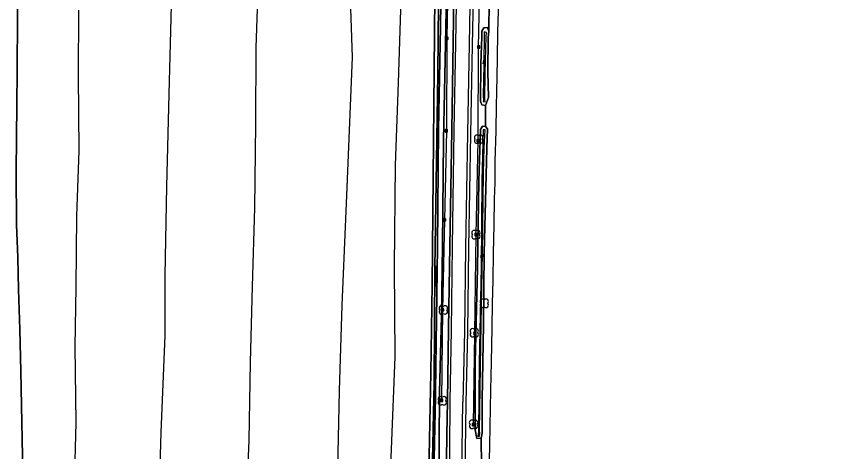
# Model space of a CAD drawing. Extents: x 154825 to 158680, y 370717 to 378075.
# Drawn here: x 157174.6 to 157373, y 373041.7 to 373148 of the extents above; entities that cross this region are included whole.
import ezdxf

# ---------------------------------------------------------------- set-up
doc = ezdxf.new("R2010")
doc.units = 0
for name, color, linetype in [('boom', 7, 'Continuous'), ('cultuurscheiding', 7, 'Continuous'), ('greppel - midden sloot', 7, 'Continuous'), ('hoogteverschillijn', 7, 'Continuous'), ('insteek sloot', 7, 'Continuous'), ('kant gesloten verharding', 7, 'Continuous'), ('kant onverhard', 7, 'Continuous'), ('maaiveldlijn algemeen - gesloten verharding', 7, 'Continuous'), ('maaiveldlijn algemeen - onverhard', 7, 'Continuous'), ('Sloot bodem', 7, 'Continuous'), ('stroomrichting  watergangen', 7, 'Continuous'), ('vlak_Grasland', 7, 'Continuous'), ('vlak_Grazige_vegetatie', 7, 'Continuous')]:
    doc.layers.add(name, color=color, linetype=linetype)

msp = doc.modelspace()

# ---------------------------------------------------------------- linework, layer by layer
at = {"layer": 'boom'}
for points in [[(157281.95, 373264.46), (157281.48, 373241.84), (157281.28, 373230.7), (157281.04, 373209.49), (157280.57, 373187.42), (157280.15, 373164.95), (157279.74, 373142.65), (157279.62, 373120.07), (157279.17, 373098.32), (157278.69, 373076.35), (157278.47, 373054.24)], [(157286.26, 373048.3), (157286.6, 373070.61), (157286.88, 373094.72), (157287.39, 373117.66), (157287.51, 373140.53), (157287.95, 373163.95), (157288.43, 373187.01), (157288.94, 373209.46), (157289.33, 373232.44), (157289.29, 373242.82), (157289.65, 373261.5)]]:
    msp.add_lwpolyline(points, dxfattribs=at)
for centre in [(157279.74, 373142.65), (157287.51, 373140.53), (157279.62, 373120.07), (157287.39, 373117.66), (157279.17, 373098.32), (157286.88, 373094.72), (157278.69, 373076.35), (157286.6, 373070.61), (157278.47, 373054.24), (157286.26, 373048.3)]:
    msp.add_circle(centre, 0.006, dxfattribs=at)
for centre, radius, start, end in [((157279.58, 373142.8), 0.158, 357.075, 272.925), ((157279.58, 373142.49), 0.158, 87.075, 2.925), ((157279.9, 373142.8), 0.158, 267.075, 182.925), ((157279.9, 373142.49), 0.158, 177.075, 92.925), ((157287.35, 373140.69), 0.158, 357.075, 272.925), ((157287.35, 373140.37), 0.158, 87.075, 2.925), ((157287.67, 373140.69), 0.158, 267.075, 182.925), ((157287.67, 373140.37), 0.158, 177.075, 92.925), ((157279.46, 373120.23), 0.158, 357.075, 272.925), ((157279.46, 373119.91), 0.158, 87.075, 2.925), ((157279.78, 373120.23), 0.158, 267.075, 182.925), ((157279.78, 373119.91), 0.158, 177.075, 92.925), ((157287.08, 373118.44), 0.6, 45, 225), ((157287.08, 373117.59), 0.6, 134.7431, 315), ((157287.23, 373117.82), 0.158, 357.075, 272.925), ((157287.23, 373117.5), 0.158, 87.075, 2.925), ((157287.55, 373117.82), 0.158, 267.075, 182.925), ((157287.55, 373117.5), 0.158, 177.075, 92.925), ((157287.93, 373118.44), 0.6, 315, 135), ((157287.93, 373117.59), 0.6, 225, 45), ((157279.02, 373098.48), 0.158, 357.075, 272.925), ((157279.02, 373098.16), 0.158, 87.075, 2.925), ((157279.33, 373098.48), 0.158, 267.075, 182.925), ((157279.33, 373098.16), 0.158, 177.075, 92.925), ((157286.42, 373095.13), 0.6, 45, 225), ((157287.27, 373095.13), 0.6, 315, 135), ((157286.42, 373094.29), 0.6, 134.7431, 315), ((157286.72, 373094.88), 0.158, 357.075, 272.925), ((157286.72, 373094.56), 0.158, 87.075, 2.925), ((157287.27, 373094.29), 0.6, 225, 45), ((157287.04, 373094.88), 0.158, 267.075, 182.925), ((157287.04, 373094.56), 0.158, 177.075, 92.925), ((157288.45, 373078.36), 0.6, 45, 225), ((157288.45, 373077.51), 0.6, 134.7431, 315), ((157289.3, 373078.36), 0.6, 315, 135), ((157289.3, 373077.51), 0.6, 225, 45), ((157278.46, 373076.75), 0.6, 45, 225), ((157278.46, 373075.9), 0.6, 134.7431, 315), ((157278.53, 373076.5), 0.158, 357.075, 272.925), ((157278.53, 373076.19), 0.158, 87.075, 2.925), ((157278.85, 373076.5), 0.158, 267.075, 182.925), ((157278.85, 373076.19), 0.158, 177.075, 92.925), ((157279.31, 373076.75), 0.6, 315, 135), ((157279.31, 373075.9), 0.6, 225, 45), ((157286.01, 373071.17), 0.6, 45, 225), ((157286.85, 373071.17), 0.6, 315, 135), ((157286.01, 373070.32), 0.6, 134.7431, 315), ((157286.44, 373070.77), 0.158, 357.075, 272.925), ((157286.44, 373070.46), 0.158, 87.075, 2.925), ((157286.85, 373070.32), 0.6, 225, 45), ((157286.76, 373070.77), 0.158, 267.075, 182.925), ((157286.76, 373070.46), 0.158, 177.075, 92.925), ((157278.21, 373054.56), 0.6, 45, 225), ((157278.21, 373053.71), 0.6, 134.7431, 315), ((157278.31, 373054.4), 0.158, 357.075, 272.925), ((157278.31, 373054.08), 0.158, 87.075, 2.925), ((157278.63, 373054.4), 0.158, 267.075, 182.925), ((157278.63, 373054.08), 0.158, 177.075, 92.925), ((157279.06, 373054.56), 0.6, 315, 135), ((157279.06, 373053.71), 0.6, 225, 45), ((157285.83, 373048.81), 0.6, 45, 225), ((157285.83, 373047.96), 0.6, 134.7431, 315), ((157286.1, 373048.45), 0.158, 357.075, 272.925), ((157286.1, 373048.14), 0.158, 87.075, 2.925), ((157286.68, 373048.81), 0.6, 315, 135), ((157286.41, 373048.45), 0.158, 267.075, 182.925), ((157286.68, 373047.96), 0.6, 225, 45), ((157286.41, 373048.14), 0.158, 177.075, 92.925)]:
    msp.add_arc(centre, radius, start, end, dxfattribs=at)
at = {"layer": 'cultuurscheiding'}
for points in [[(157290.05, 373151.71), (157289.96, 373144.43)], [(157289.2, 373126.24), (157289.22, 373121.12)], [(157288.11, 373045), (157288.2, 373038.14)]]:
    msp.add_lwpolyline(points, dxfattribs=at)
at = {"layer": 'greppel - midden sloot'}
for points in [[(157289.34, 373142.98), (157289.42, 373144.05), (157288.87, 373144.2), (157288.89, 373143.56), (157288.74, 373136.22), (157288.61, 373128.6), (157288.71, 373127.57), (157288.64, 373127.26), (157289.09, 373127.11), (157288.99, 373127.8), (157289.11, 373134.26), (157289.34, 373142.98)], [(157288.88, 373115.88), (157289.1, 373120.3), (157288.64, 373120.28), (157288.32, 373107.89), (157288.09, 373086.73), (157287.63, 373063.39), (157287.45, 373046.52), (157287.31, 373045.47), (157287.7, 373045.5), (157287.82, 373046.19), (157287.7, 373046.82), (157287.84, 373051.9), (157288.1, 373072.96), (157288.46, 373090.3), (157288.7, 373109.73), (157288.88, 373115.88)], [(157276.97, 373056.51), (157276.98, 373055.15), (157276.49, 373032.56), (157276.24, 373009.45), (157276.04, 372985.37), (157275.71, 372963.69), (157275.54, 372953.35), (157275.52, 372942.02), (157275.21, 372932.7), (157274.86, 372932.64), (157274.85, 372933.33), (157275.03, 372946.37), (157275.3, 372963.89), (157275.71, 372988.17), (157275.93, 373002.69), (157275.72, 373009.64), (157276.11, 373032.11), (157276.62, 373058.53)]]:
    msp.add_lwpolyline(points, dxfattribs=at)
at = {"layer": 'hoogteverschillijn'}
for points in [[(157263.83, 372927.6), (157263.54, 372942.62), (157263.54, 372958.84), (157263.83, 372977.64), (157263.67, 372998.54), (157264.84, 373021.06), (157266.11, 373040.28), (157267.1, 373064.83), (157266.99, 373086.89), (157267.24, 373111.66), (157267.92, 373131.8), (157268.62, 373152.28), (157268.49, 373172.61), (157268.27, 373188.68), (157269.05, 373204.92), (157269.06, 373223.83), (157270.68, 373260.33)], [(157225.21, 372929.41), (157225.95, 372950.17), (157227.07, 372967.84), (157227.84, 372987.06), (157229.02, 373010.99), (157230.82, 373028.89), (157231.42, 373044.43), (157231.75, 373063.54), (157232.25, 373082.08), (157232.82, 373101.25), (157233.05, 373121.72), (157233.19, 373140.45), (157233.88, 373161.62)], [(157174.85, 373157.74), (157174.85, 373147.65), (157174.78, 373134.81), (157174.72, 373126.31), (157174.65, 373118.63), (157174.56, 373109.92), (157174.65, 373097.21), (157174.92, 373089.11), (157175.13, 373081.35), (157175.41, 373071.57), (157175.65, 373061.39), (157175.85, 373053.01), (157176.17, 373036.53)], [(157255.93, 373157.22), (157256.58, 373138.08), (157255.22, 373104.23), (157254.09, 373077.51), (157253.48, 373056.55), (157252.92, 373033.69), (157250.68, 373010.9), (157249.64, 372992.6), (157248.94, 372968.38), (157247.89, 372950.94), (157248.01, 372933.35), (157248.85, 372922.37)], [(157292.34, 373151.8), (157292.13, 373144.2), (157292.01, 373137.68), (157291.85, 373129.39), (157291.8, 373126.3), (157291.67, 373120.07), (157291.48, 373112.54), (157291.43, 373107.37), (157291.33, 373103.44), (157291.22, 373097.03), (157291.05, 373090.25), (157290.98, 373083.57), (157290.85, 373077.93), (157290.73, 373071.93), (157290.57, 373063.58), (157290.43, 373056.72), (157290.27, 373047.95), (157290.16, 373043.2), (157290.04, 373036.26)], [(157180.48, 372920.52), (157180.74, 372933.02), (157180.99, 372943.05), (157181.63, 372954.94), (157182.69, 372967.11), (157184.03, 372984.66), (157185.05, 372998.68), (157186.46, 373010.02), (157188.04, 373023.6), (157188.8, 373033.46), (157189.18, 373048.79), (157188.95, 373067.42), (157189.22, 373081.91), (157189.33, 373099.31), (157189.9, 373115.19), (157189.78, 373133.55), (157189.85, 373149.52)], [(157212.42, 373150.75), (157211.82, 373129.04), (157211.29, 373106.44), (157210.85, 373084.72), (157210.84, 373070.08), (157209.9, 373046.39), (157209.3, 373027.07), (157207.14, 373000.92), (157205.69, 372978.66), (157204.75, 372958.59), (157203.46, 372937.42), (157203.64, 372922.66)]]:
    msp.add_lwpolyline(points, dxfattribs=at)
at = {"layer": 'insteek sloot'}
for points in [[(157277.8, 373031.69), (157277.95, 373056.19), (157278.41, 373074.89), (157278.66, 373092.14), (157278.92, 373117.75), (157279.48, 373145.31), (157279.87, 373166.36)], [(157276.87, 373162.14), (157276.64, 373134.89), (157276.37, 373108.83), (157276.13, 373082.55), (157275.82, 373061.06), (157275.28, 373032.42)], [(157289.87, 373142.89), (157289.96, 373144.43), (157289.64, 373145.29), (157288.81, 373145.19), (157288.33, 373144.38), (157288.25, 373142.99), (157288.04, 373136.46), (157287.98, 373127.32), (157288.25, 373126.43), (157289.2, 373126.24), (157289.91, 373128.18), (157289.78, 373134.45), (157289.87, 373142.89)], [(157289.5, 373115.8), (157289.64, 373120.51), (157289.22, 373121.12), (157288.46, 373121.2), (157288, 373120.37), (157287.56, 373107.84), (157287.23, 373086.53), (157286.68, 373063.48), (157286.64, 373047.06), (157287.03, 373044.92), (157288.11, 373045), (157288.35, 373046.22), (157288.41, 373054.36), (157288.73, 373072.73), (157288.86, 373090.23), (157289.31, 373109.27), (157289.5, 373115.8)]]:
    msp.add_lwpolyline(points, dxfattribs=at)
at = {"layer": 'kant gesloten verharding'}
for points in [[(157309.45, 372683.01), (157307.81, 372696.98), (157304.61, 372723.02), (157300.48, 372751.36), (157295.86, 372793.73), (157292.97, 372816.93), (157289.7, 372842.93), (157286.83, 372865.69), (157284.12, 372887.77), (157281.31, 372911.18), (157280.08, 372922.05), (157279.28, 372925.15), (157278.91, 372928.41), (157279.1, 372928.93), (157278.95, 372930.8), (157279.23, 372931.22), (157279.08, 372935.46), (157279.01, 372939.65), (157278.96, 372950.66), (157279.4, 372975.64), (157279.77, 372996.09), (157280.14, 373018.34), (157280.49, 373042.16), (157280.55, 373054.05)], [(157283.13, 372926.33), (157282.81, 372932.53), (157282.42, 372933.57), (157282.18, 372938.75), (157282.1, 372950.42), (157282.46, 372975.79), (157282.86, 372998.44), (157283.24, 373024.14), (157283.43, 373036.4), (157283.62, 373053.83)]]:
    msp.add_lwpolyline(points, dxfattribs=at)
at = {"layer": 'kant onverhard'}
for points in [[(157278.95, 372930.8), (157278.47, 372935.57), (157278.33, 372939.55), (157278.12, 372950.93), (157278.56, 372976.81), (157278.97, 373001.27), (157279.41, 373021.18), (157279.72, 373045.84), (157279.9, 373054.02)], [(157373.03, 372953.12), (157348.23, 372946.86), (157322.17, 372940.33), (157300.83, 372934.98), (157286.55, 372932.76), (157285.09, 372932.49), (157283.35, 372933.23), (157283.2, 372938.77), (157282.89, 372950.57), (157283.29, 372975.74), (157283.65, 372998.47), (157284.11, 373019.34), (157284.32, 373041.98), (157284.45, 373053.64)]]:
    msp.add_lwpolyline(points, dxfattribs=at)
at = {"layer": 'maaiveldlijn algemeen - gesloten verharding'}
for points in [[(157280.55, 373054.05), (157280.84, 373071.4), (157281.1, 373091.93), (157281.57, 373120.12), (157281.94, 373141.43), (157282.37, 373165), (157282.78, 373187.49), (157283.22, 373211.45), (157283.64, 373232.9), (157283.86, 373241.56), (157284.11, 373248.29), (157284.44, 373265.87)], [(157287.55, 373244.87), (157287.24, 373243.49), (157286.93, 373232.71), (157286.46, 373211.18), (157286.01, 373187.53), (157285.58, 373164.51), (157285.18, 373141.26), (157284.82, 373119.53), (157284.31, 373091.51), (157284.08, 373071.13), (157283.62, 373053.83)]]:
    msp.add_lwpolyline(points, dxfattribs=at)
at = {"layer": 'maaiveldlijn algemeen - onverhard'}
for points in [[(157279.9, 373054.02), (157280.14, 373071.77), (157280.48, 373091.93), (157280.93, 373120.14), (157281.25, 373141.81), (157281.65, 373165.05), (157282.06, 373187.6), (157282.53, 373211.48), (157282.93, 373233.03), (157283.46, 373253.06), (157284.04, 373265.89)], [(157284.45, 373053.64), (157284.86, 373071.01), (157285.08, 373091.59), (157285.6, 373119.25), (157285.98, 373141), (157286.49, 373164.34), (157286.82, 373187.44), (157287.2, 373211.05), (157287.61, 373232.6), (157287.55, 373244.87)]]:
    msp.add_lwpolyline(points, dxfattribs=at)
at = {"layer": 'Sloot bodem'}
msp.add_lwpolyline([(157276.62, 373058.53), (157276.78, 373086.49), (157277.18, 373112.72), (157277.53, 373134.08), (157277.77, 373159.86), (157278.23, 373186.69), (157278.66, 373210.97), (157279.16, 373220.3), (157279.46, 373245.43), (157279.76, 373262.48), (157279.93, 373267.69), (157280.61, 373267.68), (157280.44, 373264.25), (157280.03, 373251.68), (157279.94, 373235.22), (157279.28, 373210.33), (157278.93, 373187.35), (157278.53, 373169.23), (157278.18, 373145.43), (157277.7, 373120.41), (157277.43, 373091.72), (157276.97, 373056.51)], dxfattribs=at)
at = {"layer": 'stroomrichting  watergangen'}
for p, q in [((157288.83, 373137.99), (157288.55, 373136.44)), ((157288.82, 373133.01), (157288.84, 373138.01)), ((157288.84, 373138.01), (157289.11, 373136.45)), ((157288.28, 373090.71), (157288, 373089.16)), ((157288.28, 373085.73), (157288.3, 373090.72)), ((157288.3, 373090.72), (157288.57, 373089.17)), ((157277.06, 373087.06), (157276.78, 373085.51)), ((157277.06, 373082.08), (157277.08, 373087.08)), ((157277.08, 373087.08), (157277.35, 373085.52))]:
    msp.add_line(p, q, dxfattribs=at)
at = {"layer": 'vlak_Grasland'}
for points in [[(157276.87, 373162.14), (157276.64, 373134.89), (157276.37, 373108.83), (157276.13, 373082.55), (157275.82, 373061.06), (157275.28, 373032.42), (157274.61, 373009.92), (157275.11, 373002.88), (157274.91, 372988.77), (157274.61, 372964.01), (157274.15, 372946.68), (157273.75, 372932.84), (157273.57, 372926.89)], [(157176.17, 373036.53), (157175.85, 373053.01), (157175.65, 373061.39), (157175.41, 373071.57), (157175.13, 373081.35), (157174.92, 373089.11), (157174.65, 373097.21), (157174.56, 373109.92), (157174.65, 373118.63), (157174.72, 373126.31), (157174.78, 373134.81), (157174.85, 373147.65), (157174.85, 373157.74)], [(157288.2, 373038.14), (157288.11, 373045), (157288.35, 373046.22), (157288.41, 373054.36), (157288.73, 373072.73), (157288.86, 373090.23), (157289.31, 373109.27), (157289.5, 373115.8), (157289.64, 373120.51), (157289.22, 373121.12), (157289.2, 373126.24), (157289.91, 373128.18), (157289.78, 373134.45), (157289.87, 373142.89), (157289.96, 373144.43), (157290.05, 373151.71)], [(157292.34, 373151.8), (157292.13, 373144.2), (157292.01, 373137.68), (157291.85, 373129.39), (157291.8, 373126.3), (157291.67, 373120.07), (157291.48, 373112.54), (157291.43, 373107.37), (157291.33, 373103.44), (157291.22, 373097.03), (157291.05, 373090.25), (157290.98, 373083.57), (157290.85, 373077.93), (157290.73, 373071.93), (157290.57, 373063.58), (157290.43, 373056.72), (157290.27, 373047.95), (157290.16, 373043.2), (157290.04, 373036.26)]]:
    msp.add_lwpolyline(points, dxfattribs=at)
at = {"layer": 'vlak_Grazige_vegetatie'}
for points in [[(157276.49, 373032.56), (157276.98, 373055.15), (157276.97, 373056.51), (157277.43, 373091.72), (157277.7, 373120.41), (157278.18, 373145.43), (157278.53, 373169.23)], [(157273.57, 372926.89), (157273.75, 372932.84), (157274.09, 372932.11), (157274.95, 372931.67), (157276.02, 372931.95), (157276.33, 372933.02), (157276.37, 372941.64), (157276.23, 372953.09), (157276.6, 372963.32), (157276.88, 372985.49), (157277.22, 373008.09), (157277.8, 373031.69), (157277.95, 373056.19), (157278.41, 373074.89), (157278.66, 373092.14), (157278.92, 373117.75), (157279.48, 373145.31), (157279.87, 373166.36)], [(157279.87, 373166.36), (157279.48, 373145.31), (157278.92, 373117.75), (157278.66, 373092.14), (157278.41, 373074.89), (157277.95, 373056.19), (157277.8, 373031.69)], [(157281.65, 373165.05), (157281.25, 373141.81), (157280.93, 373120.14), (157280.48, 373091.93), (157280.14, 373071.77), (157279.9, 373054.02), (157279.72, 373045.84), (157279.41, 373021.18), (157278.97, 373001.27), (157278.56, 372976.81), (157278.12, 372950.93), (157278.33, 372939.55), (157278.47, 372935.57), (157278.95, 372930.8), (157279.1, 372928.93)], [(157284.11, 373019.34), (157284.32, 373041.98), (157284.45, 373053.64), (157284.86, 373071.01), (157285.08, 373091.59), (157285.6, 373119.25), (157285.98, 373141), (157286.49, 373164.34)], [(157275.28, 373032.42), (157275.82, 373061.06), (157276.13, 373082.55), (157276.37, 373108.83), (157276.64, 373134.89), (157276.87, 373162.14)], [(157277.77, 373159.86), (157277.53, 373134.08), (157277.18, 373112.72), (157276.78, 373086.49), (157276.62, 373058.53), (157276.11, 373032.11)], [(157290.05, 373151.71), (157289.96, 373144.43), (157289.64, 373145.29), (157288.81, 373145.19), (157288.33, 373144.38), (157288.25, 373142.99), (157288.04, 373136.46), (157287.98, 373127.32), (157288.25, 373126.43), (157289.2, 373126.24), (157289.22, 373121.12), (157288.46, 373121.2), (157288, 373120.37), (157287.56, 373107.84), (157287.23, 373086.53), (157286.68, 373063.48), (157286.64, 373047.06), (157287.03, 373044.92), (157288.11, 373045), (157288.2, 373038.14)]]:
    msp.add_lwpolyline(points, dxfattribs=at)
for points in [[(157289.96, 373144.43), (157289.87, 373142.89), (157289.78, 373134.45), (157289.91, 373128.18), (157289.2, 373126.24), (157288.25, 373126.43), (157287.98, 373127.32), (157288.04, 373136.46), (157288.25, 373142.99), (157288.33, 373144.38), (157288.81, 373145.19), (157289.64, 373145.29)], [(157288.64, 373127.26), (157289.09, 373127.11), (157288.99, 373127.8), (157289.11, 373134.26), (157289.34, 373142.98), (157289.42, 373144.05), (157288.87, 373144.2), (157288.89, 373143.56), (157288.74, 373136.22), (157288.61, 373128.6), (157288.71, 373127.57)], [(157289.64, 373120.51), (157289.5, 373115.8), (157289.31, 373109.27), (157288.86, 373090.23), (157288.73, 373072.73), (157288.41, 373054.36), (157288.35, 373046.22), (157288.11, 373045), (157287.03, 373044.92), (157286.64, 373047.06), (157286.68, 373063.48), (157287.23, 373086.53), (157287.56, 373107.84), (157288, 373120.37), (157288.46, 373121.2), (157289.22, 373121.12)], [(157287.45, 373046.52), (157287.31, 373045.47), (157287.7, 373045.5), (157287.82, 373046.19), (157287.7, 373046.82), (157287.84, 373051.9), (157288.1, 373072.96), (157288.46, 373090.3), (157288.7, 373109.73), (157288.88, 373115.88), (157289.1, 373120.3), (157288.64, 373120.28), (157288.32, 373107.89), (157288.09, 373086.73), (157287.63, 373063.39)]]:
    msp.add_lwpolyline(points, close=True, dxfattribs=at)

doc.saveas('drawing.dxf')
